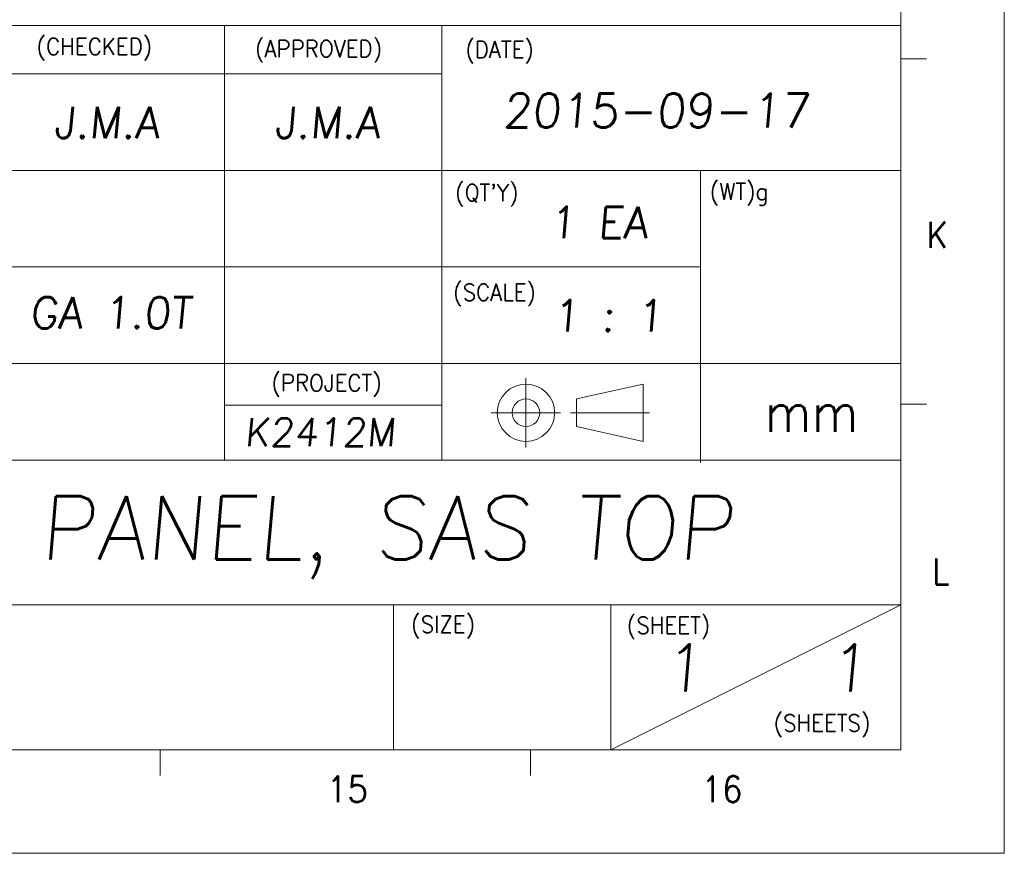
# Model space of a CAD drawing. Header units: millimetres. Extents: x 4497 to 11741, y 5958 to 12619.
# Tile 418 of 424: x 11369 to 11718, y 8771 to 9067. Entities that reach past the tile are written whole.
import ezdxf
from ezdxf.enums import TextEntityAlignment as Align

# ---------------------------------------------------------------- set-up
doc = ezdxf.new("R2010")
doc.units = ezdxf.units.MM
doc.header["$LTSCALE"] = 0.8
doc.layers.get('0').update_dxf_attribs({"linetype": 'CONTINUOUS', "lineweight": 0})
doc.layers.add('2', color=3, linetype='CONTINUOUS', lineweight=0)
doc.layers.add('P', color=1, linetype='CONTINUOUS', lineweight=0)
doc.styles.add('GHS', font='romans', dxfattribs={"height": 2, "bigfont": 'whgtxt'})
doc.styles.get("Standard").update_dxf_attribs({"font": 'romans.shx', "width": 0.8, "oblique": 5, "bigfont": 'whgtxt.shx'})

msp = doc.modelspace()

# ---------------------------------------------------------------- linework, layer by layer
for p, q in [((11718.436, 10318.607), (11718.436, 8770.898)), ((11681.629, 8807.705), (11681.629, 10281.801)), ((11681.629, 8807.705), (11681.629, 9136.662)), ((11286.881, 9065.149), (11681.629, 9065.149)), ((11441.348, 8910.682), (11441.348, 9065.149)), ((11518.581, 8910.682), (11518.581, 9065.149)), ((11681.629, 9053.387), (11690.831, 9053.387)), ((11286.881, 9047.986), (11518.581, 9047.986)), ((11286.881, 9013.66), (11681.629, 9013.66)), ((11610.535, 8909.869), (11610.535, 9013.66)), ((11286.881, 8979.334), (11610.535, 8979.334)), ((11286.881, 8945.008), (11681.629, 8945.008)), ((11548.481, 8915.204), (11548.481, 8939.848)), ((11566.439, 8932.408), (11590.182, 8937.703)), ((11590.182, 8917.349), (11590.182, 8937.703)), ((11590.182, 8917.349), (11590.182, 8937.703)), ((11566.439, 8922.643), (11566.439, 8932.408)), ((11441.348, 8930.16), (11518.581, 8930.16)), ((11681.629, 8930.546), (11690.831, 8930.546)), ((11536.159, 8927.526), (11560.803, 8927.526)), ((11564.294, 8927.526), (11592.327, 8927.526)), ((11566.439, 8922.643), (11590.182, 8917.349)), ((11286.881, 8910.682), (11681.629, 8910.682)), ((11286.881, 8859.194), (11681.629, 8859.194)), ((11501.418, 8807.705), (11501.418, 8859.194)), ((11578.651, 8807.705), (11578.651, 8859.194)), ((11578.651, 8807.705), (11681.629, 8859.194)), ((9576.303, 8807.705), (11681.629, 8807.705)), ((11286.881, 8807.705), (11681.629, 8807.705)), ((11286.881, 8807.705), (11681.629, 8807.705)), ((11376.872, 8807.705), (11681.629, 8807.705)), ((11418.464, 8798.503), (11418.464, 8807.705)), ((11550.046, 8798.503), (11550.046, 8807.705)), ((9530.295, 8770.898), (11718.436, 8770.898))]:
    msp.add_line(p, q)
for radius in [10.177, 4.883]:
    msp.add_circle((11548.481, 8927.526), radius)

# ---------------------------------------------------------------- texts
at = {"width": 0.933333}
for s, height, p in [('(CHECKED)', 5.968, (11374.622, 9060.715)), ('(APPROVED)', 5.968, (11452.238, 9059.939)), ('(DATE)', 5.968, (11526.935, 9059.647)), ("(QT'Y)", 5.968, (11523.37, 9008.747)), ('(WT)g', 5.968, (11613.841, 9009.128)), ('(SCALE)', 5.968, (11522.659, 8973.323)), ('(PROJECT)', 5.968, (11458.079, 8941.163)), ('mm', 13.9254, (11633.278, 8934.695)), ('(SIZE)', 5.968, (11507.725, 8855.27)), ('(SHEET)', 5.968, (11584.35, 8854.948)), ('(SHEETS)', 5.968, (11636.482, 8820.195))]:
    msp.add_text(s, height=height, dxfattribs=at).set_placement(p, align=Align.TOP_LEFT)
for s, height, p in [('K', 9.202, (11694.557, 8990.725)), ('L', 9.202, (11695.902, 8871.044)), ('15', 9.2016, (11484.991, 8793.722)), ('16', 9.2016, (11618.119, 8793.722))]:
    msp.add_text(s, height=height, dxfattribs=at).set_placement(p, align=Align.MIDDLE_CENTER)
at = {"layer": '2', "style": 'GHS', "oblique": 5}
for s, height, p in [('2015-09-17', 12, (11540.224, 9028.951)), ('J.M.A', 11.1958, (11380.726, 9025.097)), ('J.M.A', 11.1958, (11459.174, 9025.1)), ('1 EA', 11.1958, (11556.678, 8989.555)), ('GA 1.0T', 11.0838, (11372.223, 8957.523)), ('1 : 1', 11.1958, (11557.904, 8956.413)), ('K2412M', 10, (11448.474, 8915.641)), ('1', 16.794, (11597.241, 8828.43)), ('1', 16.794, (11655.893, 8828.43))]:
    msp.add_text(s, height=height, dxfattribs=at).set_placement(p)
at = {"layer": 'P', "style": 'GHS', "oblique": 5}
msp.add_text('PANEL, SAS TOP', height=22.5, dxfattribs=at).set_placement((11375.68, 8875.371))

doc.saveas('drawing.dxf')
